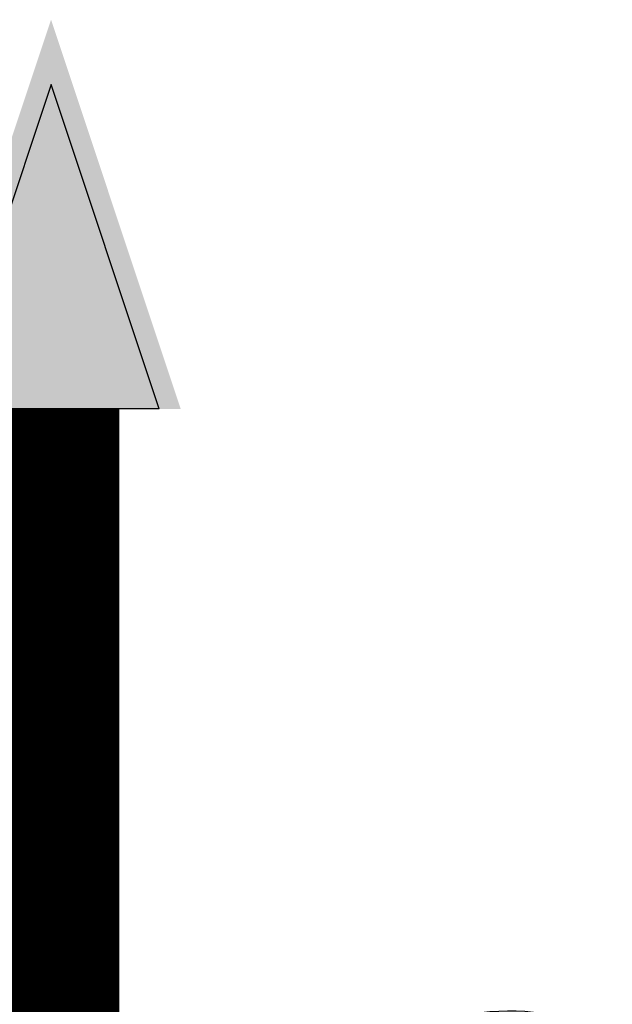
# Model space of a CAD drawing. Header units: millimetres. Extents: x 0 to 4378, y 0 to 2376.
# Tile 297 of 299: x 2651 to 2693, y 2081 to 2150. Entities that reach past the tile are written whole.
import ezdxf

# ---------------------------------------------------------------- set-up
doc = ezdxf.new("R2010")
doc.units = ezdxf.units.MM
doc.header["$LTSCALE"] = 0.2
doc.layers.add('01_Object Line', color=4, linetype='Continuous')
doc.layers.add('12_Before Rev.Num.', color=5, linetype='Continuous')

# ---------------------------------------------------------------- blocks, each defined once
blk = doc.blocks.new('A$Ce83b9b79')
blk.add_ellipse((54.117, 1024.427), major_axis=(-19.75, -34.208), ratio=0.57735, start_param=3.141593, end_param=6.283185)
blk = doc.blocks.new('A$C2445ef60')
at = {"layer": '12_Before Rev.Num.'}
blk.add_hatch(color=256, dxfattribs=at).paths.add_polyline_path([(0, 94.38), (-9.124, 67.008), (9.124, 67.008)])
for p, q in [((0, 89.818), (-7.603, 67.008)), ((7.603, 67.008), (0, 89.818)), ((7.603, 67.008), (-7.603, 67.008))]:
    blk.add_line(p, q, dxfattribs=at)
at = {"layer": '12_Before Rev.Num.', "const_width": 9.6}
blk.add_lwpolyline([(0, 67.008), (0, 0)], dxfattribs=at)

msp = doc.modelspace()

# ---------------------------------------------------------------- block references
msp.add_blockref('A$C2445ef60', (2653.672, 2055.406))
at = {"layer": '01_Object Line'}
msp.add_blockref('A$Ce83b9b79', (2619.305, 1019.576), dxfattribs=at)

doc.saveas('drawing.dxf')
